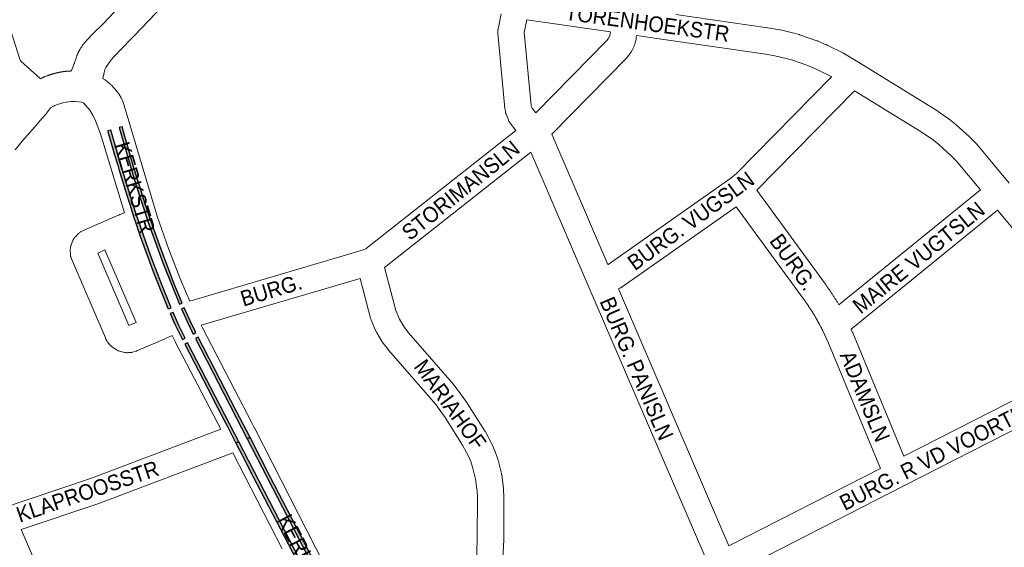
# Paper-space layout 'Layout1' of a CAD drawing. Header units: metres. Extents: x 123097 to 144122, y 392739 to 407589.
# Tile 445 of 510: x 137522 to 138008, y 398661 to 398921. Entities that reach past the tile are written whole.
import ezdxf
from ezdxf.enums import TextEntityAlignment as Align

# ---------------------------------------------------------------- set-up
doc = ezdxf.new("R2010")
doc.units = ezdxf.units.M
doc.header["$MEASUREMENT"] = 0
for name, color, linetype, lineweight in [('gs-anno-wegen algemeen tekst', 7, 'Continuous', 0), ('gs-knt-aanvullende hoofdweg', 7, 'Continuous', 0), ('gs-knt-wegen algemeen', 7, 'Continuous', 0), ('ir-ARC-fietspaden naastliggend- te inspecteren', 1, 'Continuous', 0)]:
    doc.layers.add(name, color=color, linetype=linetype, lineweight=lineweight)
doc.styles.add('Style-Arial', font='arial.ttf')

psp = doc.layouts.get("Layout1")

# ---------------------------------------------------------------- hatches: boundary and pattern name
at = {"layer": 'ir-ARC-fietspaden naastliggend- te inspecteren', "linetype": 'Continuous', "lineweight": 30}
for points in [[(137565.322, 398866.452), (137565.419, 398866.13), (137568.691, 398854.71), (137570.233, 398849.502), (137571.011, 398846.975), (137571.274, 398845.972), (137574.838, 398834.284), (137576.303, 398829.773), (137577.144, 398826.985), (137577.925, 398824.74), (137579.643, 398819.519), (137581.383, 398814.475), (137587.935, 398796.693), (137595.001, 398779.11), (137595.173, 398778.681), (137596.566, 398779.247), (137591.431, 398791.898), (137586.543, 398804.647), (137579.106, 398825.95), (137572.372, 398847.485), (137566.755, 398866.877)], [(137579.035, 398840.539), (137585.575, 398820.433), (137592.791, 398800.559), (137600.673, 398780.94), (137602.019, 398781.512), (137597.99, 398791.425), (137594.736, 398799.685), (137592.103, 398806.628), (137587.988, 398818.035), (137584.104, 398829.522), (137580.479, 398840.918), (137578.429, 398847.809), (137573.165, 398866.059), (137572.407, 398868.47), (137571.028, 398868.083)], [(137607.465, 398766.287), (137608.797, 398766.968), (137605.908, 398772.783), (137603.783, 398777.453), (137603.025, 398779.216), (137601.648, 398778.622), (137604.447, 398772.403)], [(137602.208, 398763.579), (137603.532, 398764.28), (137600.412, 398770.543), (137597.552, 398776.93), (137596.17, 398776.42), (137596.908, 398774.612), (137597.635, 398772.909), (137598.387, 398771.221)], [(137608.624, 398764.058), (137634.123, 398714.645), (137635.546, 398715.199), (137628.717, 398728.448), (137609.92, 398764.748)], [(137630.015, 398713.048), (137604.705, 398761.985), (137603.375, 398761.288), (137616.952, 398735.034), (137617.561, 398733.857), (137623.255, 398722.86), (137624.173, 398721.077), (137626.269, 398717.005), (137628.591, 398712.494)], [(137688.203, 398600.999), (137678.787, 398619.102), (137657.425, 398660.05), (137630.015, 398713.048), (137628.591, 398712.494), (137630.23, 398709.31), (137631.125, 398707.55), (137631.781, 398706.269), (137636.945, 398696.241), (137654.297, 398662.788), (137690.73, 398592.905), (137691.367, 398591.683), (137693.495, 398587.648), (137694.859, 398588.338), (137689.85, 398597.858)]]:
    psp.add_hatch(color=1, dxfattribs=at).paths.add_polyline_path(points, flags=0)
at = {"layer": 'ir-ARC-fietspaden naastliggend- te inspecteren', "linetype": 'Continuous', "lineweight": 30, "extrusion": (0, 0, -1)}
psp.add_hatch(color=1, dxfattribs=at).paths.add_polyline_path([(-137674.818, 398639.406), (-137660.603, 398666.75), (-137645.305, 398696.267), (-137635.546, 398715.199), (-137634.123, 398714.645), (-137643.969, 398695.565), (-137659.521, 398665.581), (-137677.592, 398630.903), (-137692.054, 398603.104), (-137693.724, 398599.919), (-137698.284, 398591.271), (-137699.456, 398592.237), (-137697.501, 398595.95), (-137696.905, 398597.081), (-137680.052, 398629.361)], flags=0)

# ---------------------------------------------------------------- linework, layer by layer
at = {"layer": 'gs-knt-aanvullende hoofdweg', "color": 7, "linetype": 'Continuous', "flags": 128}
for points in [[(137644.089, 398983.577), (137606.849, 398943.783), (137605.709, 398942.531), (137592.634, 398928.242), (137592.625, 398928.233), (137592.518, 398928.118), (137578.374, 398913.297), (137578.202, 398913.122), (137576.654, 398911.603), (137568.46, 398903.101), (137567.071, 398901.506), (137564.448, 398897.72), (137563.927, 398896.757), (137563.425, 398894.41), (137562.965, 398892.257)], [(137547.385, 398895.993), (137547.483, 398896.29), (137548.341, 398898.699), (137548.557, 398899.304), (137548.595, 398899.405), (137548.662, 398899.584), (137549.869, 398902.827), (137549.908, 398902.991), (137549.923, 398903.046), (137550.001, 398903.317), (137550.02, 398903.375), (137550.036, 398903.424), (137550.065, 398903.51), (137550.108, 398903.637), (137550.142, 398903.727), (137550.167, 398903.796), (137550.195, 398903.864), (137550.23, 398903.953), (137550.283, 398904.074), (137550.319, 398904.16), (137550.341, 398904.206), (137550.366, 398904.263), (137550.49, 398904.515), (137550.516, 398904.566), (137550.616, 398904.748), (137550.768, 398905.046), (137551.682, 398906.758), (137551.886, 398907.115), (137552.109, 398907.461), (137552.35, 398907.794), (137552.469, 398907.949), (137552.692, 398908.333), (137552.863, 398908.613), (137552.909, 398908.682), (137553.046, 398908.886), (137553.104, 398908.964), (137553.142, 398909.019), (137553.184, 398909.073), (137553.241, 398909.15), (137553.343, 398909.277), (137553.395, 398909.342), (137553.418, 398909.37), (137553.447, 398909.406), (137553.664, 398909.652), (137557.699, 398914.031), (137557.828, 398914.169), (137557.961, 398914.303), (137563.226, 398919.47), (137600.354, 398958.996)], [(137532.09, 398892.183), (137532.106, 398892.19), (137532.739, 398892.485), (137532.894, 398892.557), (137533.049, 398892.629), (137533.09, 398892.648), (137533.203, 398892.7), (137533.278, 398892.734), (137533.358, 398892.771), (137533.466, 398892.819), (137533.514, 398892.841), (137533.654, 398892.903), (137533.671, 398892.91), (137533.825, 398892.979), (137534.303, 398893.19), (137534.59, 398893.313), (137534.624, 398893.327), (137534.882, 398893.424), (137534.951, 398893.45), (137535.245, 398893.562), (137535.405, 398893.623), (137535.517, 398893.665), (137535.565, 398893.683), (137535.681, 398893.726), (137535.724, 398893.742), (137535.845, 398893.787), (137535.884, 398893.801), (137536.009, 398893.846), (137536.045, 398893.859), (137536.173, 398893.905), (137536.206, 398893.917), (137536.338, 398893.963), (137536.366, 398893.973), (137536.503, 398894.02), (137536.527, 398894.029), (137536.668, 398894.077), (137536.689, 398894.084), (137536.833, 398894.133), (137536.851, 398894.138), (137536.999, 398894.187), (137537.012, 398894.192), (137537.165, 398894.242), (137537.174, 398894.245), (137537.331, 398894.295), (137537.337, 398894.297), (137537.499, 398894.348), (137537.662, 398894.398), (137537.665, 398894.399), (137537.825, 398894.448), (137537.832, 398894.45), (137537.989, 398894.497), (137537.999, 398894.5), (137538.153, 398894.545), (137538.167, 398894.549), (137538.316, 398894.593), (137538.334, 398894.598), (137538.48, 398894.639), (137538.502, 398894.646), (137538.645, 398894.685), (137538.67, 398894.692), (137538.81, 398894.731), (137538.839, 398894.738), (137538.973, 398894.775), (137539.008, 398894.784), (137539.138, 398894.818), (137539.176, 398894.828), (137539.304, 398894.861), (137539.345, 398894.872), (137539.47, 398894.903), (137539.515, 398894.915), (137539.634, 398894.944), (137539.684, 398894.957), (137539.8, 398894.985), (137539.854, 398894.998), (137539.966, 398895.025), (137540.024, 398895.038), (137540.133, 398895.064), (137540.194, 398895.078), (137540.294, 398895.1), (137540.297, 398895.102), (137540.302, 398895.102), (137540.364, 398895.117), (137540.374, 398895.119), (137540.464, 398895.139), (137540.508, 398895.149), (137540.631, 398895.176), (137540.756, 398895.203), (137540.798, 398895.212), (137540.879, 398895.229), (137540.964, 398895.246), (137541.003, 398895.255), (137541.127, 398895.28), (137541.131, 398895.281), (137541.251, 398895.305), (137541.299, 398895.314), (137541.375, 398895.329), (137541.467, 398895.347), (137541.5, 398895.353), (137541.623, 398895.377), (137541.633, 398895.379), (137541.748, 398895.4), (137541.801, 398895.41), (137541.872, 398895.423), (137541.97, 398895.441), (137541.997, 398895.445), (137542.121, 398895.467), (137542.138, 398895.47), (137542.246, 398895.489), (137542.305, 398895.499), (137542.371, 398895.51), (137542.473, 398895.527), (137542.496, 398895.53), (137542.62, 398895.551), (137542.642, 398895.554), (137542.746, 398895.57), (137542.811, 398895.58), (137542.87, 398895.59), (137542.978, 398895.606), (137542.996, 398895.608), (137543.121, 398895.627), (137543.147, 398895.631), (137543.246, 398895.645), (137543.317, 398895.655), (137543.371, 398895.662), (137543.486, 398895.678), (137543.497, 398895.68), (137543.622, 398895.696), (137543.654, 398895.7), (137543.748, 398895.713), (137543.823, 398895.722), (137543.873, 398895.728), (137543.993, 398895.743), (137543.999, 398895.744), (137544.124, 398895.759), (137544.163, 398895.763), (137544.25, 398895.773), (137544.331, 398895.782), (137544.375, 398895.787), (137544.501, 398895.801), (137544.627, 398895.814), (137544.671, 398895.819), (137544.753, 398895.827), (137544.841, 398895.836), (137544.879, 398895.839), (137545.005, 398895.851), (137545.01, 398895.852), (137545.131, 398895.863), (137545.18, 398895.867), (137545.257, 398895.874), (137545.35, 398895.881), (137545.383, 398895.884), (137545.509, 398895.894), (137545.521, 398895.895), (137545.635, 398895.904), (137545.689, 398895.908), (137545.761, 398895.913), (137545.86, 398895.92), (137545.887, 398895.922), (137546.014, 398895.93), (137546.031, 398895.931), (137546.14, 398895.938), (137546.201, 398895.942), (137546.266, 398895.946), (137546.37, 398895.952), (137546.392, 398895.953), (137546.519, 398895.96), (137546.541, 398895.961), (137546.645, 398895.966), (137546.712, 398895.969), (137546.772, 398895.971), (137546.882, 398895.976), (137546.898, 398895.977), (137547.025, 398895.982), (137547.052, 398895.983), (137547.151, 398895.986), (137547.222, 398895.988), (137547.278, 398895.99), (137547.385, 398895.993)], [(137562.965, 398892.257), (137563.038, 398892.216), (137563.075, 398892.194), (137563.115, 398892.171), (137563.364, 398892.017), (137563.413, 398891.984), (137563.679, 398891.802), (137563.703, 398891.784), (137563.983, 398891.571), (137566.32, 398889.698), (137566.606, 398889.456), (137566.88, 398889.201), (137567.141, 398888.932), (137568.449, 398887.515), (137568.596, 398887.351), (137568.599, 398887.348), (137568.601, 398887.346)], [(137568.601, 398887.346), (137570.002, 398885.734), (137570.262, 398885.418), (137570.505, 398885.088), (137570.729, 398884.745), (137571.955, 398882.756), (137572.146, 398882.427), (137572.321, 398882.09), (137572.478, 398881.744), (137572.617, 398881.39), (137573.333, 398879.43), (137573.477, 398878.995), (137589.702, 398824.474), (137589.706, 398824.462), (137595.395, 398807.91), (137601.488, 398792.267), (137605.8, 398782.536)], [(137552.598, 398880.588), (137552.53, 398880.595), (137549.276, 398880.954), (137547.332, 398880.942), (137543.659, 398880.436), (137540.098, 398879.325), (137540.076, 398879.315), (137540.071, 398879.313), (137538.925, 398878.791), (137538.921, 398878.79), (137538.838, 398878.748), (137538.767, 398878.713), (137538.75, 398878.704), (137538.663, 398878.66), (137538.613, 398878.635), (137537.138, 398877.75), (137535.198, 398875.285), (137535.021, 398875.069), (137531.71, 398871.171), (137531.628, 398871.077), (137523.307, 398861.604), (137519.563, 398857.146)], [(137573.552, 398826.007), (137561.787, 398865.029), (137559.294, 398871.426), (137558.188, 398873.915), (137556.475, 398876.594), (137553.348, 398880.267), (137552.934, 398880.461), (137552.598, 398880.588)], [(137611.385, 398770.607), (137612.029, 398769.281), (137636.532, 398722.137), (137636.538, 398722.125), (137637.396, 398720.476), (137637.416, 398720.436), (137637.803, 398719.68), (137637.809, 398719.669), (137637.823, 398719.641), (137668.003, 398660.73), (137668.019, 398660.699), (137675.956, 398645.552)], [(137621.061, 398719.324), (137598.654, 398762.445), (137598.563, 398762.626), (137597.134, 398765.568)], [(137651.318, 398660.357), (137627.075, 398707.678)]]:
    psp.add_lwpolyline(points, dxfattribs=at)
at = {"layer": 'gs-knt-wegen algemeen', "color": 7, "linetype": 'Continuous', "flags": 128}
for points in [[(137486.3, 399017.976), (137487.555, 399011.505), (137489.417, 399005.485), (137511.274, 398934.981), (137522.07, 398901.269), (137522.201, 398901.039), (137522.415, 398900.763), (137531.971, 398892.288), (137532.09, 398892.183)], [(137766.759, 398866.668), (137763.919, 398870.319), (137763.746, 398870.552), (137763.584, 398870.792), (137763.433, 398871.039), (137763.292, 398871.293), (137763.164, 398871.553), (137763.046, 398871.818), (137762.02, 398874.287), (137761.915, 398874.558), (137761.821, 398874.834), (137761.74, 398875.114), (137761.672, 398875.397), (137761.616, 398875.683), (137761.389, 398877.005), (137761.352, 398877.248), (137761.324, 398877.493), (137757.8, 398914.685), (137757.779, 398914.969), (137757.771, 398915.254), (137757.775, 398915.539), (137757.792, 398915.824), (137757.821, 398916.108), (137757.863, 398916.39), (137757.917, 398916.67), (137759.52, 398924.114)], [(137772.216, 398921.224), (137770.857, 398914.912), (137774.263, 398878.966), (137774.324, 398878.608), (137774.734, 398877.622), (137776.527, 398875.316)], [(137813.402, 398915.312), (137772.216, 398921.224)], [(137845.656, 398923.836), (137890.872, 398917.346), (137891.059, 398917.316), (137896.933, 398916.298), (137897.141, 398916.259), (137897.348, 398916.212), (137903.949, 398914.619), (137904.142, 398914.57), (137906.347, 398913.966), (137906.551, 398913.906), (137906.753, 398913.84), (137915.331, 398910.876), (137915.533, 398910.802), (137915.733, 398910.722), (137919.916, 398908.959), (137920.113, 398908.872), (137920.306, 398908.779), (137928.42, 398904.71), (137928.64, 398904.594), (137928.856, 398904.47), (137936.282, 398900.004), (137936.346, 398899.965), (137973.682, 398876.919), (137973.919, 398876.765), (137980.245, 398872.469), (137980.424, 398872.343), (137980.599, 398872.211), (137983.904, 398869.626), (137984.085, 398869.479), (137984.26, 398869.326), (137990.481, 398863.699), (137990.651, 398863.539), (137990.815, 398863.374), (137993.718, 398860.344), (137993.867, 398860.183), (137994.01, 398860.017), (138010.25, 398840.595)], [(137776.527, 398875.316), (137811.7, 398911.178), (137812.418, 398912.104), (137813.048, 398913.347), (137813.287, 398914.401), (137813.402, 398915.312)], [(137826.292, 398913.462), (137826.163, 398912.448), (137826.116, 398912.138), (137826.054, 398911.832), (137825.568, 398909.685), (137825.504, 398909.425), (137825.429, 398909.168), (137825.343, 398908.914), (137825.247, 398908.664), (137825.141, 398908.419), (137825.025, 398908.178), (137823.749, 398905.661), (137823.603, 398905.389), (137823.444, 398905.124), (137823.272, 398904.867), (137823.089, 398904.618), (137821.758, 398902.902), (137821.6, 398902.705), (137821.434, 398902.515), (137821.263, 398902.334), (137821.261, 398902.332), (137821.258, 398902.329), (137784.484, 398864.835)], [(137922.485, 398893.108), (137922.36, 398893.184), (137914.662, 398897.045), (137910.875, 398898.64), (137902.702, 398901.465), (137900.798, 398901.986), (137894.5, 398903.506), (137888.928, 398904.472), (137837.441, 398911.862), (137826.292, 398913.462)], [(137812.147, 398800.582), (137812.291, 398800.644), (137872.886, 398843.164), (137875.539, 398845.507), (137922.485, 398893.108)], [(137933.92, 398886.162), (137885.615, 398837.182)], [(137996.025, 398837.311), (137984.163, 398851.497), (137981.574, 398854.2), (137975.699, 398859.514), (137972.75, 398861.82), (137966.722, 398865.914), (137933.92, 398886.162)], [(137605.8, 398782.536), (137690.392, 398807.384), (137691.801, 398807.911), (137692.613, 398808.342), (137693.633, 398809.05), (137766.759, 398866.668)], [(137784.484, 398864.835), (137812.147, 398800.582)], [(137774.149, 398855.916), (137701.971, 398799.043)], [(137734.944, 398509.102), (137755.618, 398512.882), (137823.328, 398566.956), (137858.348, 398594.761), (137858.44, 398594.833), (137864.029, 398599.11), (137865.178, 398600.262), (137865.853, 398601.346), (137866.739, 398603.109), (137867.458, 398605.007), (137867.458, 398606.373), (137865.391, 398638.413), (137864.809, 398643.203), (137864.222, 398645.509), (137862.542, 398650.604), (137802.763, 398789.455), (137774.149, 398855.916)], [(137885.615, 398837.182), (137919.486, 398790.815), (137919.711, 398790.506), (137919.934, 398790.197), (137920.156, 398789.888), (137920.377, 398789.577), (137920.598, 398789.266), (137920.817, 398788.955), (137921.035, 398788.642), (137921.252, 398788.329), (137921.468, 398788.015), (137921.683, 398787.7), (137921.897, 398787.385), (137922.11, 398787.069), (137922.322, 398786.752), (137922.533, 398786.435), (137922.743, 398786.117), (137922.952, 398785.798), (137923.16, 398785.479), (137923.367, 398785.159), (137923.573, 398784.838), (137923.777, 398784.516), (137923.981, 398784.194), (137924.183, 398783.871), (137924.385, 398783.548), (137924.586, 398783.224), (137924.785, 398782.899), (137924.983, 398782.574), (137925.181, 398782.248), (137925.377, 398781.921), (137925.572, 398781.594), (137925.766, 398781.265), (137925.959, 398780.937), (137926.145, 398780.618)], [(137926.145, 398780.618), (137996.025, 398837.311)], [(137875.435, 398829.046), (137819.22, 398789.601), (137818.998, 398789.452), (137818.77, 398789.312), (137818.537, 398789.182), (137818.298, 398789.061), (137818.055, 398788.951), (137817.296, 398788.624)], [(137946.638, 398700.043), (137921.007, 398761.714), (137918.242, 398767.818), (137918.117, 398768.07), (137917.993, 398768.32), (137917.867, 398768.571), (137917.741, 398768.82), (137917.614, 398769.071), (137917.487, 398769.32), (137917.359, 398769.569), (137917.23, 398769.817), (137917.1, 398770.066), (137916.97, 398770.314), (137916.839, 398770.562), (137916.708, 398770.809), (137916.575, 398771.056), (137916.443, 398771.302), (137916.309, 398771.549), (137916.175, 398771.794), (137916.04, 398772.04), (137915.905, 398772.285), (137915.768, 398772.53), (137915.632, 398772.774), (137915.494, 398773.019), (137915.356, 398773.262), (137915.217, 398773.506), (137915.078, 398773.748), (137914.937, 398773.991), (137914.797, 398774.232), (137914.655, 398774.475), (137914.513, 398774.716), (137914.37, 398774.957), (137914.227, 398775.197), (137914.083, 398775.438), (137913.938, 398775.677), (137913.793, 398775.917), (137913.647, 398776.156), (137913.5, 398776.395), (137913.353, 398776.633), (137913.205, 398776.871), (137913.057, 398777.108), (137912.907, 398777.345), (137912.758, 398777.581), (137912.607, 398777.818), (137912.456, 398778.053), (137912.304, 398778.29), (137912.152, 398778.524), (137911.998, 398778.759), (137911.845, 398778.993), (137911.69, 398779.227), (137911.536, 398779.46), (137911.38, 398779.693), (137911.224, 398779.925), (137911.067, 398780.158), (137910.91, 398780.389), (137910.751, 398780.621), (137910.593, 398780.851), (137910.433, 398781.082), (137910.274, 398781.311), (137910.113, 398781.541), (137909.952, 398781.77), (137909.79, 398781.999), (137909.628, 398782.227), (137909.464, 398782.455), (137909.301, 398782.682), (137909.137, 398782.909), (137908.972, 398783.135), (137875.435, 398829.046)], [(138004.379, 398827.323), (137932.132, 398768.709)], [(138015.385, 398814.168), (138004.379, 398827.323)], [(137597.134, 398765.568), (137590.5, 398762.658), (137579.973, 398758.079), (137579.734, 398757.981), (137579.491, 398757.892), (137579.244, 398757.813), (137577.989, 398757.437), (137577.72, 398757.362), (137577.448, 398757.3), (137577.173, 398757.249), (137576.896, 398757.209), (137576.618, 398757.182), (137575.573, 398757.102), (137575.262, 398757.086), (137574.952, 398757.084), (137574.641, 398757.098), (137574.331, 398757.126), (137574.023, 398757.169), (137573.718, 398757.226), (137571.679, 398757.661), (137571.377, 398757.733), (137571.079, 398757.819), (137570.785, 398757.92), (137570.496, 398758.034), (137570.214, 398758.162), (137569.937, 398758.303), (137569.668, 398758.457), (137569.407, 398758.624), (137567.675, 398759.787), (137567.422, 398759.966), (137567.178, 398760.157), (137566.943, 398760.359), (137566.718, 398760.572), (137566.504, 398760.796), (137566.3, 398761.029), (137565.63, 398761.836), (137565.436, 398762.08), (137565.255, 398762.333), (137565.086, 398762.595), (137564.93, 398762.864), (137564.425, 398763.782), (137564.281, 398764.062), (137564.15, 398764.348), (137547.433, 398803.303), (137547.321, 398803.581), (137547.222, 398803.864), (137547.136, 398804.152), (137547.063, 398804.443), (137547.004, 398804.737), (137546.959, 398805.033), (137546.927, 398805.331), (137546.909, 398805.631), (137546.836, 398807.617), (137546.832, 398807.906), (137546.841, 398808.195), (137546.862, 398808.484), (137546.897, 398808.771), (137546.944, 398809.056), (137547.003, 398809.339), (137547.075, 398809.619), (137547.16, 398809.896), (137547.257, 398810.168), (137547.963, 398812.026), (137548.071, 398812.295), (137548.192, 398812.558), (137548.324, 398812.815), (137548.468, 398813.067), (137548.622, 398813.311), (137548.788, 398813.549), (137548.963, 398813.779), (137549.149, 398814.001), (137549.344, 398814.215), (137550.718, 398815.651), (137550.945, 398815.876), (137551.182, 398816.09), (137551.429, 398816.292), (137551.686, 398816.481), (137551.952, 398816.658), (137552.226, 398816.822), (137552.508, 398816.972), (137552.797, 398817.107), (137564.552, 398822.286), (137564.583, 398822.3), (137564.598, 398822.306), (137570.933, 398825.04), (137571.105, 398825.111), (137571.28, 398825.177), (137573.552, 398826.007)], [(137560.354, 398806.209), (137575.71, 398770.424), (137579.341, 398772.003), (137563.814, 398807.733), (137560.354, 398806.209)], [(137701.971, 398799.043), (137707.517, 398777.84), (137709.31, 398773.54), (137711.723, 398769.502), (137713.958, 398766.647), (137734.192, 398743.493), (137734.306, 398743.358), (137737.336, 398739.695), (137737.488, 398739.505), (137737.632, 398739.31), (137742.479, 398732.468), (137742.653, 398732.21), (137751.56, 398718.271), (137751.702, 398718.038), (137751.834, 398717.8), (137754.977, 398711.831), (137755.106, 398711.572), (137755.224, 398711.308), (137756.525, 398708.193), (137756.597, 398708.014), (137756.663, 398707.833), (137757.777, 398704.648), (137757.866, 398704.373), (137757.943, 398704.095), (137759.597, 398697.555), (137759.655, 398697.305), (137759.703, 398697.052), (137759.741, 398696.798), (137760.609, 398690.109), (137760.64, 398689.821), (137760.658, 398689.532), (137760.793, 398686.159), (137760.798, 398685.877), (137760.726, 398665.03), (137760.72, 398664.779), (137760.21, 398652.659)], [(137689.918, 398793.674), (137611.385, 398770.607)], [(137747.225, 398653.751), (137747.707, 398665.201), (137747.778, 398685.78), (137747.66, 398688.721), (137746.879, 398694.739), (137745.392, 398700.623), (137744.437, 398703.353), (137743.322, 398706.021), (137740.441, 398711.491), (137731.765, 398725.069), (137727.149, 398731.584), (137724.33, 398734.992), (137704.038, 398758.212), (137703.924, 398758.347), (137703.813, 398758.484), (137701.218, 398761.8), (137701.055, 398762.017), (137700.901, 398762.242), (137700.757, 398762.472), (137697.894, 398767.262), (137697.741, 398767.533), (137697.6, 398767.812), (137697.474, 398768.096), (137695.325, 398773.248), (137695.216, 398773.529), (137695.119, 398773.815), (137695.036, 398774.106), (137689.918, 398793.674)], [(137817.296, 398788.624), (137871.866, 398661.873)], [(137932.132, 398768.709), (137932.909, 398766.993), (137932.99, 398766.806), (137958.27, 398705.981)], [(137958.27, 398705.981), (138070.928, 398763.489)], [(138080.946, 398754.673), (138080.761, 398754.506), (138080.521, 398754.308), (138079.022, 398753.136), (138078.772, 398752.95), (138078.513, 398752.776), (138078.246, 398752.615), (138077.972, 398752.467), (137957.92, 398691.184), (137876.565, 398649.654)], [(137497.743, 398675.283), (137511.801, 398679.928), (137557.214, 398695.192), (137621.061, 398719.324)], [(137627.075, 398707.678), (137561.705, 398682.97), (137561.477, 398682.889)], [(137871.866, 398661.873), (137946.638, 398700.043)], [(137561.477, 398682.889), (137522.637, 398669.835)], [(137522.637, 398669.835), (137542.055, 398624.789)]]:
    psp.add_lwpolyline(points, dxfattribs=at)
at = {"layer": 'ir-ARC-fietspaden naastliggend- te inspecteren', "color": 1, "linetype": 'Continuous', "lineweight": 30}
for points in [[(137565.322, 398866.452), (137565.419, 398866.13), (137568.691, 398854.71), (137570.233, 398849.502), (137571.011, 398846.975), (137571.274, 398845.972), (137574.838, 398834.284), (137576.303, 398829.773), (137577.144, 398826.985), (137577.925, 398824.74), (137579.643, 398819.519), (137581.383, 398814.475), (137587.935, 398796.693), (137595.001, 398779.11), (137595.173, 398778.681), (137596.566, 398779.247), (137591.431, 398791.898), (137586.543, 398804.647), (137579.106, 398825.95), (137572.372, 398847.485), (137566.755, 398866.877)], [(137579.035, 398840.539), (137585.575, 398820.433), (137592.791, 398800.559), (137600.673, 398780.94), (137602.019, 398781.512), (137597.99, 398791.425), (137594.736, 398799.685), (137592.103, 398806.628), (137587.988, 398818.035), (137584.104, 398829.522), (137580.479, 398840.918), (137578.429, 398847.809), (137573.165, 398866.059), (137572.407, 398868.47), (137571.028, 398868.083)], [(137607.465, 398766.287), (137608.797, 398766.968), (137605.908, 398772.783), (137603.783, 398777.453), (137603.025, 398779.216), (137601.648, 398778.622), (137604.447, 398772.403)], [(137602.208, 398763.579), (137603.532, 398764.28), (137600.412, 398770.543), (137597.552, 398776.93), (137596.17, 398776.42), (137596.908, 398774.612), (137597.635, 398772.909), (137598.387, 398771.221)], [(137608.624, 398764.058), (137634.123, 398714.645), (137635.546, 398715.199), (137628.717, 398728.448), (137609.92, 398764.748)], [(137630.015, 398713.048), (137604.705, 398761.985), (137603.375, 398761.288), (137616.952, 398735.034), (137617.561, 398733.857), (137623.255, 398722.86), (137624.173, 398721.077), (137626.269, 398717.005), (137628.591, 398712.494)], [(137674.818, 398639.406), (137660.603, 398666.75), (137645.305, 398696.267), (137635.546, 398715.199), (137634.123, 398714.645), (137643.969, 398695.565), (137659.521, 398665.581), (137677.592, 398630.903), (137692.054, 398603.104), (137693.724, 398599.919), (137698.284, 398591.271), (137699.456, 398592.237), (137697.501, 398595.95), (137696.905, 398597.081), (137680.052, 398629.361)], [(137688.203, 398600.999), (137678.787, 398619.102), (137657.425, 398660.05), (137630.015, 398713.048), (137628.591, 398712.494), (137630.23, 398709.31), (137631.125, 398707.55), (137631.781, 398706.269), (137636.945, 398696.241), (137654.297, 398662.788), (137690.73, 398592.905), (137691.367, 398591.683), (137693.495, 398587.648), (137694.859, 398588.338), (137689.85, 398597.858)]]:
    psp.add_lwpolyline(points, close=True, dxfattribs=at)

# ---------------------------------------------------------------- texts
at = {"layer": 'gs-anno-wegen algemeen tekst', "color": 7, "style": 'Style-Arial', "width": 0.909091}
for s, rotation, p in [('TORENHOEKSTR', 352.27962, (137831.662, 398919.636)), ('STORIMANSLN', 38.85789, (137739.473, 398837.171)), ('BURG. VUGSLN', 36.10132, (137853.089, 398822.068)), ('MAIRE VUGTSLN', 39.0705, (137965.498, 398803.982)), ('BURG.', 305.23332, (137903.595, 398801.717)), ('BURG.', 16.70565, (137645.979, 398787.891)), ('BURG. PANISLN', 293.2475, (137826.341, 398749.278)), ('ADAMSLN', 292.5683, (137939.045, 398735.571)), ('MARIAHOF', 306.02926, (137734.34, 398731.55)), ('BURG. R VD VOORTLN', 26.975, (137975.002, 398706.665)), ('KLAPROOSSTR', 18.7466, (137555.358, 398688.653)), ('KERKSTR', 297.5747, (137662.783, 398656.038))]:
    psp.add_text(s, height=7.7, rotation=rotation, dxfattribs=at).set_placement(p, align=Align.MIDDLE_CENTER)
at = {"layer": 'gs-anno-wegen algemeen tekst', "color": 7, "linetype": 'Continuous', "style": 'Style-Arial', "width": 0.909091}
psp.add_text('KERKSTR', height=7.7, rotation=286.57305, dxfattribs=at).set_placement((137578.621, 398838.554), align=Align.MIDDLE_CENTER)

doc.saveas('drawing.dxf')
